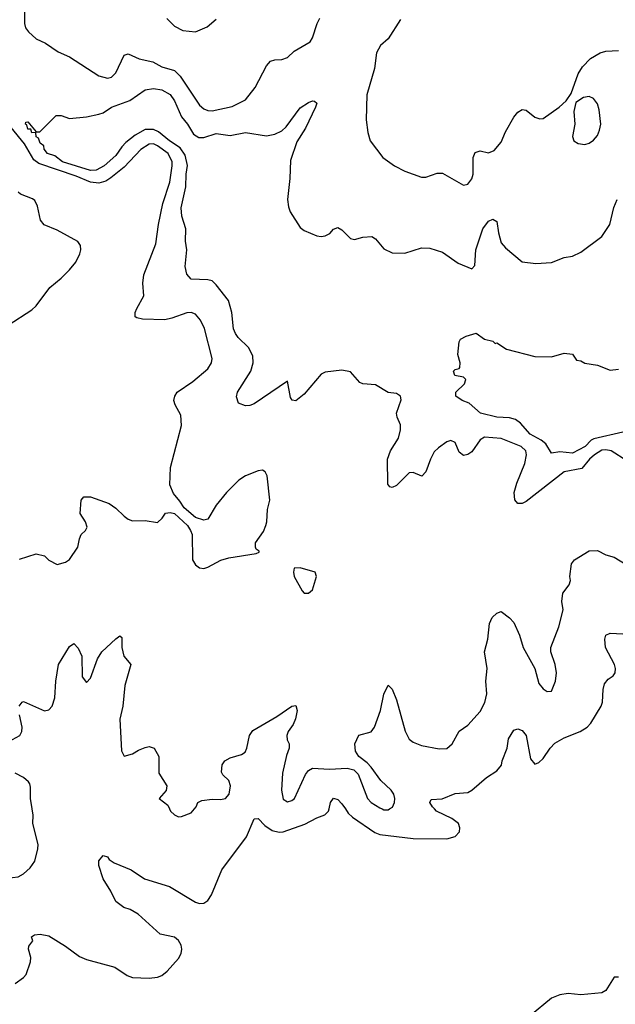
# Model space of a CAD drawing. Header units: inches. Extents: x 1834610 to 2027685, y 642842 to 774116.
# Tile 567 of 632: x 1983131 to 1985975, y 749067 to 753768. Entities that reach past the tile are written whole.
import ezdxf

# ---------------------------------------------------------------- set-up
doc = ezdxf.new("R2010")
doc.units = ezdxf.units.IN
doc.header["$MEASUREMENT"] = 0
doc.layers.add('B9784', color=7, linetype='Continuous')
doc.layers.add('B9785', color=7, linetype='Continuous')

msp = doc.modelspace()

# ---------------------------------------------------------------- linework, layer by layer
at = {"layer": 'B9784', "color": 5}
for points, elevation in [([(1982806.3, 750000), (1982810, 749996.4), (1982835.2, 749930), (1982880.8, 749880.8), (1982930.2, 749790), (1983010, 749691.6), (1983030, 749680.2), (1983070, 749668.8), (1983123.9, 749676.1), (1983149.7, 749690.3), (1983181.1, 749718.9), (1983203.5, 749750), (1983218.3, 749810), (1983219.1, 749830), (1983194.7, 749930), (1983196.4, 749970), (1983191.3, 750000)], 260), ([(1983110, 749166), (1983150, 749194.8), (1983162.7, 749210), (1983183.7, 749270), (1983184.5, 749290), (1983174, 749330), (1983175.3, 749344.7), (1983194, 749370), (1983188, 749390), (1983201.5, 749398.5), (1983230, 749401.6), (1983270, 749393.8), (1983350, 749344.9), (1983416.2, 749296.2), (1983450, 749281.8), (1983585.2, 749245.2), (1983644.1, 749204.1), (1983670, 749195.6), (1983750, 749192.6), (1983790, 749197.3), (1983810, 749205.5), (1983834.8, 749225.2), (1983890, 749285.8), (1983903, 749310), (1983905.9, 749330), (1983901.9, 749350), (1983890, 749371.6), (1983870, 749387.6), (1983802.8, 749402.8), (1983697.8, 749497.8), (1983659.3, 749519.3), (1983628.2, 749530), (1983590, 749558.3), (1983567.1, 749607.1), (1983530, 749666), (1983509.2, 749730), (1983510, 749752), (1983530, 749778), (1983550, 749770.8), (1983558.4, 749758.4), (1983583.1, 749743.1), (1983663, 749710), (1983726.8, 749666.8), (1983846, 749630), (1983970, 749555), (1983990, 749548.4), (1984010, 749549.3), (1984030, 749563.2), (1984047.7, 749590), (1984097.1, 749710), (1984213.7, 749866.3), (1984250, 749952.7), (1984270, 749954.4), (1984301.6, 749921.6), (1984336.9, 749896.9), (1984369.6, 749889.5), (1984390, 749891.2), (1984493.1, 749926.9), (1984550, 749957.2), (1984588.7, 749971.3), (1984606.2, 749990), (1984608.5, 750000)], 240), ([(1983846.6, 750000), (1983851.3, 749990), (1983870, 749971.3), (1983890, 749962), (1983903.6, 749963.6), (1983950, 749981), (1983965.7, 750000)], 260), ([(1984686.6, 750000), (1984700.1, 749980.1), (1984720.6, 749960.6), (1984827.2, 749887.2), (1984850, 749877.4), (1985010, 749858.5), (1985170, 749857.9), (1985210, 749868.7), (1985231.6, 749890), (1985233, 749910), (1985225.6, 749930), (1985194.8, 749954.8), (1985121.8, 749990), (1985111.6, 750000)], 240), ([(1984861.3, 750000), (1984870, 749996), (1984890, 749995.8), (1984896.6, 750000)], 260), ([(1985990, 749196.9), (1985970, 749197.2), (1985930, 749133.2), (1985910, 749122), (1985810, 749111.8), (1985750, 749118.4), (1985710, 749112.7), (1985670, 749097), (1985570, 749014.5)], 240)]:
    msp.add_lwpolyline(points, dxfattribs=dict(at, elevation=elevation))
at = {"layer": 'B9785', "color": 5}
for points, elevation in [([(1983154.9, 753810), (1983155.1, 753750), (1983159.4, 753730), (1983173.4, 753710), (1983210, 753676.1), (1983255.4, 753655.4), (1983315.3, 753615.2), (1983370, 753590.3), (1983510, 753499.6), (1983550, 753489.1), (1983570, 753494), (1983590, 753513.7), (1983630, 753599), (1983650, 753604.5), (1983701.6, 753581.6), (1983766.9, 753566.9), (1983810, 753542.6), (1983870, 753524.8), (1983898.3, 753498.3), (1983990, 753360.6), (1984010, 753343.2), (1984030, 753334.5), (1984050, 753332.5), (1984145.8, 753354.2), (1984210, 753384.9), (1984255.2, 753444.8), (1984310, 753548.4), (1984328, 753570), (1984350, 753576.5), (1984382.4, 753577.6), (1984410, 753588), (1984441.7, 753618.3), (1984517.7, 753662.3), (1984530, 753681), (1984551, 753750), (1984564, 753776)], 280), ([(1983834.4, 753774.4), (1983870, 753736.8), (1983910, 753717.1), (1983970, 753710.9), (1984026.6, 753733.4), (1984069, 753771)], 320), ([(1984950, 753769.4), (1984890, 753677), (1984854.4, 753645.6), (1984834.9, 753610), (1984825.1, 753534.9), (1984788.7, 753410), (1984784.9, 753290), (1984794, 753230), (1984805.3, 753190), (1984865.5, 753110), (1984920.7, 753070), (1984970, 753044.9), (1985050, 753015.5), (1985070, 753016.3), (1985124.7, 753035.3), (1985150, 753035.8), (1985250, 752977.6), (1985270, 752983.1), (1985290, 753008), (1985296.4, 753030), (1985295.9, 753110), (1985305.3, 753134.7), (1985330, 753142.4), (1985370, 753131.8), (1985396.4, 753143.6), (1985430, 753183), (1985450, 753233), (1985490, 753302.4), (1985510, 753326.7), (1985530, 753339.5), (1985550, 753336.4), (1985590, 753303), (1985615.2, 753295.2), (1985630, 753296.4), (1985706.6, 753350), (1985739.6, 753380.4), (1985763.7, 753416.3), (1985798, 753510), (1985817.7, 753542.3), (1985857.1, 753582.9), (1985902, 753610), (1985930, 753617.1), (1985990, 753621.3)], 280), ([(1986030, 751661.4), (1985955.1, 751710), (1985930, 751713.7), (1985910, 751712.1), (1985875.9, 751690), (1985851, 751670), (1985814.4, 751625.6), (1985730, 751608.9), (1985550, 751467.3), (1985530, 751458.5), (1985510, 751458), (1985495.2, 751475.2), (1985492.7, 751510), (1985505.4, 751554.6), (1985543, 751650), (1985550.5, 751690), (1985547.4, 751710), (1985525.1, 751730), (1985430, 751768.4), (1985350, 751774.2), (1985330, 751762.9), (1985290, 751705.4), (1985270, 751692.6), (1985250, 751688), (1985230, 751703.7), (1985209.7, 751749.7), (1985190, 751758.3), (1985170, 751752.4), (1985130, 751724.7), (1985110, 751704.2), (1985092.2, 751670), (1985070, 751609.4), (1985051.4, 751588.6), (1985010, 751606.8), (1984990, 751604.8), (1984930, 751543.9), (1984910, 751534.7), (1984898, 751538), (1984888.2, 751550), (1984887.8, 751670), (1984902, 751710), (1984939.8, 751770), (1984949.7, 751810), (1984950, 751834), (1984933.6, 751870), (1984929.6, 751890), (1984952.8, 751952.8), (1984949.2, 751970), (1984930, 751983.7), (1984890, 751987.8), (1984830, 752024.7), (1984770, 752029.7), (1984755.2, 752035.2), (1984710, 752087), (1984670, 752094.7), (1984590, 752085.6), (1984570, 752075.8), (1984490, 751980.2), (1984450, 751948.2), (1984431.4, 751951.4), (1984424.1, 751964.1), (1984410, 752042), (1984250, 751934.8), (1984230, 751926.2), (1984210, 751924.8), (1984176.6, 751936.6), (1984166.9, 751966.9), (1984172, 751990), (1984234.9, 752090), (1984246.4, 752130), (1984243.9, 752163.9), (1984223.2, 752203.2), (1984174.8, 752250), (1984161.9, 752270), (1984152.9, 752292.9), (1984144.1, 752370), (1984127.9, 752427.9), (1984070, 752502), (1984050, 752520.7), (1984030, 752526.6), (1983950, 752528.6), (1983930, 752553.2), (1983921.7, 752590), (1983928.9, 752670), (1983923.7, 752710), (1983923.8, 752770), (1983906.1, 752830), (1983901.6, 752870), (1983925.2, 752970), (1983925.9, 753030), (1983932.1, 753072.1), (1983921.6, 753121.6), (1983896.9, 753156.9), (1983846.6, 753190), (1983793.4, 753233.4), (1983770, 753243.2), (1983730, 753243.6), (1983682.4, 753217.6), (1983638.7, 753181.3), (1983618.6, 753161.4), (1983590, 753119.3), (1983535.2, 753070), (1983497, 753050), (1983470, 753048.1), (1983336.2, 753090), (1983298.7, 753118.7), (1983263.7, 753130), (1983247.8, 753150), (1983246.3, 753166.3), (1983230, 753178), (1983222, 753202), (1983210, 753209), (1983209.2, 753229.2), (1983190, 753228), (1983184.7, 753244.7), (1983170, 753246), (1983165.8, 753265.8), (1983159, 753270), (1983161.2, 753278.8), (1983170, 753281), (1983210, 753232), (1983227.3, 753232.7), (1983306, 753310), (1983330, 753310.4), (1983370, 753297.1), (1983450, 753304.4), (1983510, 753317.2), (1983530, 753324), (1983569.7, 753350), (1983658, 753382), (1983730, 753434), (1983770, 753439.6), (1983810, 753433.8), (1983850, 753411.2), (1983870, 753380.3), (1983904.1, 753304.1), (1983931.9, 753270), (1983961.7, 753221.7), (1983986.4, 753206.4), (1984010, 753205.5), (1984070, 753225.4), (1984135.9, 753215.9), (1984210, 753229.3), (1984310, 753214.2), (1984350, 753221.7), (1984382.7, 753237.3), (1984403.1, 753256.9), (1984470, 753347), (1984510, 753372.7), (1984530, 753380.4), (1984539, 753379), (1984550.3, 753370.3), (1984543.7, 753350), (1984495.7, 753250), (1984455.1, 753184.9), (1984424, 753096), (1984420.7, 753010), (1984410.3, 752910), (1984414, 752874), (1984422.6, 752850), (1984470, 752775.8), (1984490, 752761.5), (1984550, 752736.9), (1984570, 752732.6), (1984590, 752735.6), (1984611.9, 752748.1), (1984630, 752768), (1984650, 752775.5), (1984670, 752765.5), (1984710, 752723), (1984730, 752719.3), (1984770, 752730.4), (1984812.8, 752732.8), (1984830, 752722), (1984870, 752674.9), (1984910, 752655.8), (1984970, 752654), (1985050, 752679.5), (1985090, 752677.4), (1985150, 752658.4), (1985225.4, 752605.4), (1985290, 752579.3), (1985304.7, 752595.3), (1985308.2, 752670), (1985342.9, 752770), (1985370, 752807), (1985390, 752815.3), (1985410, 752804.7), (1985416.5, 752750), (1985430, 752702), (1985450, 752679.3), (1985530, 752612.7), (1985595.3, 752604.7), (1985670, 752608.9), (1985730, 752632.4), (1985770, 752639.1), (1985810, 752658.4), (1985910, 752732.7), (1985948.5, 752790), (1985968.4, 752871.6), (1985984.2, 752910)], 260), ([(1983130, 751192.4), (1983210, 751217.4), (1983250, 751208.9), (1983270, 751187.6), (1983310, 751167.2), (1983350, 751178), (1983369.6, 751190.4), (1983409.6, 751250), (1983416.2, 751290), (1983425.1, 751310), (1983446, 751330), (1983454.2, 751345.8), (1983445.1, 751370), (1983420.5, 751410), (1983425.6, 751474.4), (1983438, 751490), (1983470, 751490.4), (1983558.6, 751458.6), (1983590, 751436.4), (1983630, 751397.6), (1983650, 751383.1), (1983670, 751375.5), (1983730, 751376.3), (1983790, 751368), (1983811.9, 751388.1), (1983827.5, 751412.5), (1983850, 751414.9), (1983870.3, 751410.3), (1983932.8, 751352.8), (1983946.8, 751330), (1983954.8, 751310), (1983956.3, 751190), (1983970, 751166), (1983990, 751150.7), (1984010, 751147.7), (1984030, 751154), (1984092.1, 751187.9), (1984130, 751199.1), (1984260.4, 751219.6), (1984274.6, 751225.4), (1984275.3, 751230), (1984260.9, 751240.9), (1984257.2, 751250), (1984257.2, 751270), (1984295.1, 751324.9), (1984306.7, 751353.3), (1984311.5, 751370), (1984314.5, 751430), (1984325.1, 751474.9), (1984313.6, 751590), (1984304, 751610), (1984290, 751618), (1984270, 751613.6), (1984210, 751589.7), (1984178, 751570), (1984118.4, 751510), (1984068.7, 751450), (1984030, 751384), (1984010, 751378), (1983971.3, 751391.3), (1983916.9, 751436.9), (1983895.8, 751470), (1983865.4, 751505.4), (1983847.7, 751547.7), (1983852, 751630), (1983904, 751830), (1983900.7, 751880.7), (1983873, 751930), (1983866.6, 751950), (1983871.5, 751970), (1983882.9, 751990), (1983958.5, 752041.5), (1984030, 752101.5), (1984047.7, 752130), (1984050.8, 752150), (1984014.3, 752294.3), (1983994.2, 752334.3), (1983970, 752361.7), (1983950, 752369.8), (1983930, 752368.7), (1983857.3, 752342.7), (1983824.2, 752335.8), (1983718.4, 752338.4), (1983690, 752344.2), (1983682.6, 752350), (1983683.5, 752370), (1983690.7, 752390), (1983724.6, 752450), (1983719.1, 752510), (1983723.9, 752550), (1983782.1, 752697.9), (1983793.7, 752790), (1983815, 752890), (1983847.5, 752992.5), (1983859.5, 753070), (1983858.6, 753090), (1983839.9, 753130), (1983790, 753166.5), (1983770, 753174.8), (1983750, 753173.5), (1983710, 753148.4), (1983630, 753064.3), (1983566.3, 753013.7), (1983542.1, 752997.9), (1983510, 752988.4), (1983470, 752992.2), (1983401.4, 753021.4), (1983222.1, 753082.1), (1983199, 753099), (1983155, 753175), (1983090, 753253.6)], 280), ([(1983077.2, 752310), (1983190, 752383.1), (1983210, 752402), (1983275.4, 752490), (1983330, 752533.4), (1983370, 752573.8), (1983398.8, 752610), (1983418.9, 752650), (1983423.5, 752670), (1983421.8, 752690), (1983408.5, 752708.5), (1983310, 752763.5), (1983248.5, 752788.5), (1983230.5, 752810.5), (1983217.2, 752877.2), (1983204.4, 752904.4), (1983193.1, 752913.1), (1983135.5, 752935.5), (1983124.7, 752944.7)], 320), ([(1986010, 751798.8), (1985872.7, 751767.3), (1985859.5, 751760.5), (1985830.1, 751730), (1985770, 751698), (1985710, 751704.6), (1985670, 751699.1), (1985643.3, 751743.3), (1985621.1, 751761.1), (1985567.6, 751790), (1985522, 751842), (1985498.9, 751858.9), (1985470, 751867.3), (1985408.7, 751870), (1985332, 751890), (1985277, 751937), (1985244, 751950), (1985213.2, 751970), (1985213.2, 751990), (1985255.3, 752030), (1985262, 752050), (1985250, 752062), (1985209.4, 752069.4), (1985202, 752090), (1985210, 752098), (1985230, 752102), (1985232.5, 752107.5), (1985234.5, 752130), (1985223.6, 752170), (1985229.5, 752230.5), (1985236.5, 752243.5), (1985262.9, 752257.1), (1985310, 752270.8), (1985350, 752242.8), (1985390, 752234), (1985402, 752222), (1985410, 752224.7), (1985455.8, 752195.8), (1985590, 752160.3), (1985670, 752158.4), (1985730, 752176.3), (1985770, 752170.7), (1985790, 752142), (1985810, 752138.8), (1985830, 752127.7), (1985890, 752118), (1985950, 752095.6), (1985990, 752099.8)], 240), ([(1984896.6, 750000), (1984910.9, 750009.1), (1984920.5, 750030), (1984922, 750050), (1984916.8, 750070), (1984904.4, 750090), (1984855.8, 750135.9), (1984810, 750198.9), (1984790, 750220.5), (1984750.7, 750250.7), (1984735.3, 750275.3), (1984730.7, 750310), (1984750, 750352), (1984810, 750367.6), (1984824.8, 750390), (1984853.4, 750470), (1984870, 750547.3), (1984890, 750590.8), (1984910, 750571), (1984930, 750521.6), (1984971.3, 750371.3), (1984990, 750333.4), (1985010, 750319.3), (1985050, 750303.1), (1985133.4, 750286.6), (1985171.1, 750288.9), (1985196.2, 750310), (1985230, 750370.6), (1985270, 750399.5), (1985330, 750465.7), (1985351.7, 750508.4), (1985361.7, 750550), (1985356.8, 750610), (1985363.7, 750670), (1985349.8, 750750), (1985366.3, 750810), (1985374.5, 750885.5), (1985386.7, 750913.3), (1985410, 750934), (1985430, 750942.8), (1985470, 750913), (1985490.2, 750890.2), (1985517.8, 750830), (1985534.9, 750770), (1985590.4, 750670), (1985610, 750598.8), (1985630, 750573.4), (1985650, 750560.7), (1985670, 750562.8), (1985689.6, 750610), (1985693.3, 750650), (1985687.3, 750690), (1985666.3, 750750), (1985666.6, 750770), (1985705.1, 750870), (1985726.3, 750950), (1985719.1, 750990), (1985724.4, 751030), (1985755.1, 751070), (1985760.5, 751090), (1985757.4, 751110), (1985765.4, 751170), (1985779.5, 751190), (1985850, 751232), (1985890, 751234), (1985930, 751213.4), (1985970, 751202.8), (1986026.6, 751166.6)], 260), ([(1985111.6, 750000), (1985101.5, 750010), (1985089.8, 750030), (1985095.1, 750044.9), (1985148.1, 750048.1), (1985210, 750074.2), (1985270, 750078.9), (1985290, 750090.2), (1985359.7, 750150), (1985410, 750182.3), (1985431.1, 750208.9), (1985434.6, 750230), (1985457.8, 750290), (1985465, 750335), (1985490, 750375.8), (1985510, 750383.1), (1985530, 750374.9), (1985549.1, 750350), (1985570, 750238.8), (1985590, 750213.7), (1985610, 750222.3), (1985630, 750240.9), (1985663.5, 750290), (1985686.7, 750313.2), (1985730, 750339.5), (1985806.3, 750370), (1985839.7, 750390), (1985857.7, 750410), (1985906.6, 750490), (1985913, 750510), (1985916.4, 750570), (1985923, 750597), (1985941.1, 750618.9), (1985964.9, 750635.1), (1985974.7, 750650), (1985975.8, 750670), (1985970.7, 750690), (1985928.5, 750770), (1985924.2, 750810), (1985929.5, 750830), (1985950, 750839.5), (1986010, 750836.5)], 240), ([(1983129.7, 750490), (1983144, 750510), (1983150, 750512.7), (1983250, 750468.8), (1983270, 750473), (1983287, 750490), (1983298.7, 750530), (1983304.4, 750610), (1983317.4, 750690), (1983370, 750776), (1983389.5, 750790.5), (1983410, 750767.7), (1983427.4, 750730), (1983430.3, 750630.3), (1983450, 750604.4), (1983470, 750623.8), (1983502.7, 750717.3), (1983523.1, 750750), (1983590, 750812.7), (1983610, 750826), (1983618.5, 750818.5), (1983619.5, 750770), (1983628.2, 750730), (1983662.4, 750690), (1983633.1, 750590), (1983623.9, 750490), (1983609, 750429), (1983617.3, 750277.3), (1983630, 750252), (1983670, 750262.8), (1983698.9, 750281.1), (1983730, 750293.4), (1983750, 750297.3), (1983774, 750290), (1983794.9, 750250), (1983795.5, 750170), (1983833.4, 750110), (1983830, 750088), (1983798, 750050), (1983838, 750018), (1983846.6, 750000)], 260), ([(1983965.7, 750000), (1983974, 750010), (1983982, 750030), (1984000.2, 750039.8), (1984050, 750047.3), (1984090, 750044.9), (1984113.2, 750050), (1984131.6, 750070), (1984138.4, 750110), (1984130, 750135.1), (1984102, 750162), (1984095.5, 750175.5), (1984098.4, 750210), (1984111.1, 750228.9), (1984136, 750244), (1984190, 750259.5), (1984208.5, 750271.5), (1984216.4, 750290), (1984228.5, 750350), (1984245.2, 750374.8), (1984359.3, 750440.7), (1984430, 750490.6), (1984450, 750494), (1984456.4, 750470), (1984448.4, 750430), (1984436.7, 750403.3), (1984412.4, 750370), (1984406.7, 750350), (1984408.7, 750330), (1984417.1, 750310), (1984417.6, 750290), (1984404.8, 750255.2), (1984385.5, 750170), (1984381.8, 750090), (1984390, 750046), (1984410, 750033.4), (1984430, 750039.6), (1984443, 750050), (1984495.2, 750164.8), (1984510, 750182.7), (1984530, 750194.6), (1984610, 750190.3), (1984694.5, 750194.5), (1984726.8, 750186.8), (1984746.6, 750166.6), (1984791.4, 750050), (1984810, 750031.4), (1984850, 750005.2), (1984861.3, 750000)], 260), ([(1982990, 750274), (1983131.8, 750350), (1983142.4, 750370), (1983143.1, 750390), (1983131.1, 750450)], 260), ([(1983191.3, 750000), (1983182.8, 750050), (1983183.5, 750103.5), (1983179.5, 750119.5), (1983174, 750130), (1983149.6, 750150), (1983110, 750171.4)], 260), ([(1984608.5, 750000), (1984615.4, 750030), (1984630, 750051.4), (1984650, 750045.7), (1984670, 750024.6), (1984686.6, 750000)], 240)]:
    msp.add_lwpolyline(points, dxfattribs=dict(at, elevation=elevation))
at = {"layer": 'B9785', "color": 5, "elevation": 280}
for points in [[(1985850, 753400.9), (1985823.5, 753396.5), (1985787.1, 753372.9), (1985776.3, 753330), (1985782, 753270), (1985770.8, 753210), (1985776, 753190), (1985797.5, 753177.5), (1985830, 753172.7), (1985850, 753178.4), (1985870, 753192.7), (1985890, 753215.5), (1985900, 753240), (1985905.1, 753270), (1985898, 753338), (1985890, 753366), (1985870, 753392.3)], [(1984470, 751151.8), (1984442, 751150), (1984438, 751130), (1984441, 751110), (1984480.5, 751040.5), (1984490, 751030.5), (1984510, 751030.4), (1984530, 751046), (1984549, 751109), (1984542, 751130)]]:
    msp.add_lwpolyline(points, close=True, dxfattribs=at)

doc.saveas('drawing.dxf')
